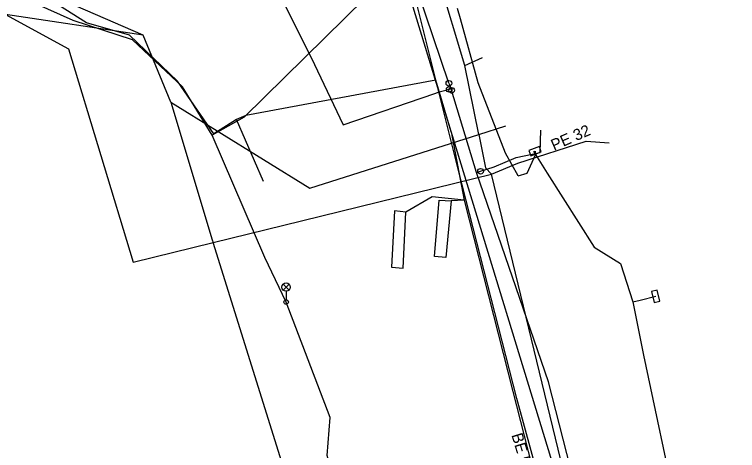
# Model space of a CAD drawing. Extents: x -736911 to -735381, y -1119567 to -1117933.
# Drawn here: x -735687.4 to -735623.2, y -1119017.8 to -1118979.1 of the extents above; entities that cross this region are included whole.
import ezdxf

# ---------------------------------------------------------------- set-up
doc = ezdxf.new("R2010")
doc.units = 0
for name, color, linetype in [('Kabelové skříně NN', 7, 'Continuous'), ('Kabelové vedení NN', 7, 'Continuous'), ('Kabelové vedení VO', 7, 'Continuous'), ('Kanalizační stoka', 7, 'Continuous'), ('Osa trasy kynety', 7, 'Continuous'), ('Popis', 7, 'Continuous'), ('Popis vodovodních řadů', 7, 'Continuous'), ('Povrchové znaky VO', 7, 'Continuous'), ('Vod přípojky-voda pitná', 7, 'Continuous'), ('Vodovodní řad', 7, 'Continuous'), ('Vodovodní šoupata', 7, 'Continuous')]:
    doc.layers.add(name, color=color, linetype=linetype)

msp = doc.modelspace()

# ---------------------------------------------------------------- linework, layer by layer
at = {"layer": 'Kabelové skříně NN'}
for points in [[(-735641.584, -1118991.636), (-735640.645, -1118991.294), (-735640.816, -1118990.824), (-735641.755, -1118991.166)], [(-735630.847, -1119003.679), (-735630.622, -1119004.653), (-735630.134, -1119004.541), (-735630.359, -1119003.566)]]:
    msp.add_lwpolyline(points, close=True, dxfattribs=at)
at = {"layer": 'Kabelové vedení NN'}
msp.add_line((-735665.31, -1118993.93), (-735667.7, -1118988.42), dxfattribs=at)
for points in [[(-735648.64, -1118989.52), (-735650.01, -1118984.93), (-735666.89, -1118988.05), (-735667.7, -1118988.42), (-735669.72, -1118989.69), (-735672.96, -1118985), (-735677.21, -1118980.92), (-735681.03, -1118979.83), (-735684.07, -1118977.9), (-735692.8, -1118972.43), (-735698.8, -1118968.69), (-735707.14, -1118966.51)], [(-735642.7, -1118993.41), (-735643.84, -1118991.41), (-735646.24, -1118985.16), (-735647.82, -1118979.48), (-735648.1, -1118978.55)], [(-735648.64, -1118989.52), (-735647.5, -1118995.58), (-735648.64, -1118995.63)], [(-735642.7, -1118993.41), (-735641.89, -1118993.19), (-735641.15, -1118991.56)], [(-735641.33, -1118991.23), (-735641.158, -1118991.507), (-735640.12, -1118993.18), (-735635.96, -1118999.75), (-735633.62, -1119001.2), (-735632.53, -1119004.59)], [(-735641.2, -1118991.23), (-735641.158, -1118991.507), (-735641.15, -1118991.56)], [(-735647.5, -1118995.58), (-735650.35, -1118995.29), (-735652.68, -1118996.65), (-735653.69, -1118996.53), (-735653.94, -1119001.53), (-735652.92, -1119001.6), (-735652.68, -1118996.65)], [(-735648.64, -1118995.63), (-735649.13, -1119000.66), (-735650.13, -1119000.59), (-735649.73, -1118995.58), (-735648.64, -1118995.63)], [(-735647.5, -1118995.58), (-735643.17, -1119012.56), (-735640.13, -1119024.49), (-735638.14, -1119032.71), (-735639.67, -1119033.23), (-735639.35, -1119034.63), (-735641.47, -1119035.14), (-735641.9, -1119033.69), (-735639.67, -1119033.23)], [(-735632.53, -1119004.59), (-735631.86, -1119004.46), (-735630.49, -1119004.11)], [(-735632.53, -1119004.59), (-735631.58, -1119009.35), (-735628.59, -1119023.44)]]:
    msp.add_lwpolyline(points, dxfattribs=at)
at = {"layer": 'Kabelové vedení VO'}
for p, q in [((-735682.21, -1118979.62), (-735704.921, -1118969.284)), ((-735676.94, -1118981.35), (-735682.21, -1118979.62)), ((-735672.5, -1118985.5), (-735676.94, -1118981.35)), ((-735669.88, -1118989.8), (-735672.5, -1118985.5))]:
    msp.add_line(p, q, dxfattribs=at)
for points in [[(-735652.71, -1118974.1), (-735667.03, -1118988.2), (-735669.88, -1118989.8)], [(-735605.3, -1119192.91), (-735607.21, -1119183.79), (-735615.24, -1119180.52), (-735616.5, -1119161.94), (-735617.72, -1119150.77), (-735617.87, -1119147.72), (-735620.78, -1119124.23), (-735624.82, -1119099.37), (-735626.77, -1119086.96), (-735630.01, -1119068.58), (-735634.67, -1119047.46), (-735638.41, -1119029.29), (-735642.81, -1119013.18), (-735648.01, -1118992.94), (-735652.71, -1118974.1)], [(-735637.98, -1119178.32), (-735638.07, -1119177.16), (-735638.09, -1119169.03), (-735636.39, -1119168.21), (-735634.54, -1119163.33), (-735635.2, -1119151.36), (-735637.8, -1119133.75), (-735639.91, -1119116.66), (-735641.35, -1119106), (-735640.72, -1119101.28), (-735642.23, -1119092.32), (-735643.98, -1119089.57), (-735645.74, -1119076.31), (-735648.07, -1119067.69), (-735649.4, -1119058.82), (-735651.79, -1119055.79), (-735652.41, -1119045.61), (-735659.65, -1119018.24), (-735659.41, -1119014.89), (-735663.31, -1119004.62), (-735665.21, -1119000.67), (-735669.88, -1118989.8)]]:
    msp.add_lwpolyline(points, dxfattribs=at)
at = {"layer": 'Kanalizační stoka'}
msp.add_lwpolyline([(-735652.81, -1118975.85), (-735634.81, -1119034.85)], dxfattribs=at)
at = {"layer": 'Osa trasy kynety'}
for points in [[(-735675.99, -1118980.92), (-735693.18, -1118973.47), (-735713.6, -1118964.63)], [(-735647.44, -1118983.61), (-735649.71, -1118976.02)], [(-735688.23, -1118979.1), (-735682.63, -1118982.13), (-735676.9, -1119001.09), (-735669.8, -1118999.35)], [(-735675.99, -1118980.92), (-735688.23, -1118979.1)], [(-735673.53, -1118986.88), (-735675.99, -1118980.92)], [(-735647.44, -1118983.61), (-735645.87, -1118982.92)], [(-735646.19, -1118989.74), (-735647.44, -1118983.61)], [(-735673.53, -1118986.88), (-735669.88, -1118999.11), (-735669.8, -1118999.35)], [(-735673.53, -1118986.88), (-735661.2, -1118994.52), (-735646.19, -1118989.74)], [(-735646.19, -1118989.74), (-735643.8, -1118988.98)], [(-735646.19, -1118989.74), (-735645.59, -1118992.71), (-735645.08, -1118993.26)], [(-735645.08, -1118993.26), (-735642.72, -1118992.28), (-735636.65, -1118990.35), (-735634.62, -1118990.48)], [(-735669.8, -1118999.35), (-735663.5, -1118997.81), (-735645.08, -1118993.26)], [(-735632.49, -1119045.87), (-735633.47, -1119041.14), (-735645.08, -1118993.26)], [(-735661.01, -1119027.37), (-735669.8, -1118999.35)]]:
    msp.add_lwpolyline(points, dxfattribs=at)
at = {"layer": 'Povrchové znaky VO'}
for p, q in [((-735663.574, -1119003.558), (-735663.046, -1119003.03)), ((-735663.038, -1119003.555), (-735663.566, -1119003.026)), ((-735663.31, -1119003.67), (-735663.31, -1119004.42))]:
    msp.add_line(p, q, dxfattribs=at)
for centre, radius in [((-735663.31, -1119003.295), 0.375), ((-735663.31, -1119004.62), 0.2)]:
    msp.add_circle(centre, radius, dxfattribs=at)
at = {"layer": 'Vod přípojky-voda pitná'}
for points in [[(-735642.89, -1118991.78), (-735640.74, -1118991.33), (-735640.7, -1118989.37)], [(-735646.39, -1118993.12), (-735646.04, -1118993.01), (-735644.83, -1118992.63), (-735642.89, -1118991.78)]]:
    msp.add_lwpolyline(points, dxfattribs=at)
at = {"layer": 'Vodovodní řad'}
for points in [[(-735842.16, -1118906.82), (-735823.1, -1118913.73), (-735788.44, -1118927.39), (-735743.43, -1118943.99), (-735732.65, -1118949), (-735705.71, -1118958.71), (-735691.05, -1118964.85), (-735677.32, -1118970.06), (-735673.37, -1118971.54), (-735668.13, -1118973.51), (-735665.09, -1118974.65), (-735664.55, -1118975.99), (-735661.09, -1118982.9), (-735658.25, -1118988.89), (-735650.11, -1118986.1)], [(-735648.85, -1118985.2), (-735653.67, -1118970.88)], [(-735648.83, -1118985.74), (-735649.11, -1118985.81)], [(-735648.85, -1118985.2), (-735648.68, -1118985.64)], [(-735648.68, -1118985.64), (-735648.83, -1118985.74)], [(-735648.61, -1118985.82), (-735648.68, -1118985.64)], [(-735650.11, -1118986.1), (-735649.71, -1118985.96), (-735649.11, -1118985.81)], [(-735615.97, -1119149.43), (-735617.7, -1119134.59), (-735619.61, -1119119.55), (-735621.51, -1119104.52), (-735624.45, -1119086.5), (-735627.39, -1119068.49), (-735630.87, -1119047.35), (-735635.44, -1119029.52), (-735640, -1119011.7), (-735646.39, -1118993.12), (-735648.61, -1118985.82)]]:
    msp.add_lwpolyline(points, dxfattribs=at)
at = {"layer": 'Vodovodní šoupata'}
for centre in [(-735648.85, -1118985.2), (-735648.83, -1118985.74), (-735648.61, -1118985.82), (-735646.04, -1118993.01)]:
    msp.add_circle(centre, 0.25, dxfattribs=at)

# ---------------------------------------------------------------- texts
at = {"layer": 'Popis'}
msp.add_text('BE 500', height=1, rotation=287, dxfattribs=at).set_placement((-735643.31, -1119016.43))
at = {"layer": 'Popis vodovodních řadů'}
msp.add_text('PE 32', height=1, rotation=23.66, dxfattribs=at).set_placement((-735639.52, -1118991.2))

doc.saveas('drawing.dxf')
